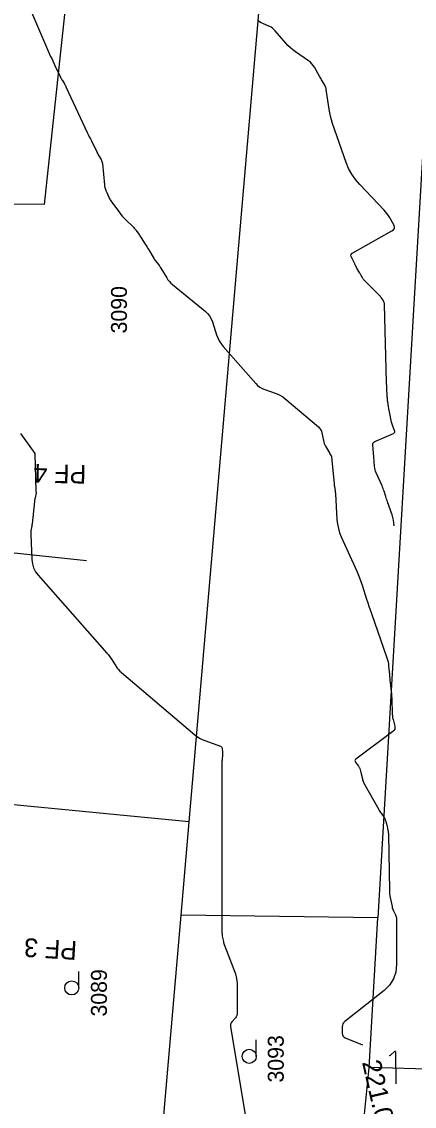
# Model space of a CAD drawing. Extents: x -534410 to -534262, y -1190162 to -1189584.
# Drawn here: x -534316.4 to -534295.5, y -1190081.7 to -1190023.8 of the extents above; entities that cross this region are included whole.
import ezdxf

# ---------------------------------------------------------------- set-up
doc = ezdxf.new("R2010")
doc.units = 0
for name, color, linetype in [('30', 7, 'Continuous'), ('31', 7, 'Continuous'), ('40', 7, 'Continuous'), ('_N_text', 7, 'Continuous'), ('Hranice parcel', 7, 'Continuous'), ('Parcelní čísla', 7, 'Continuous'), ('Vrstva 12', 7, 'Continuous'), ('Značky kultur', 7, 'Continuous')]:
    doc.layers.add(name, color=color, linetype=linetype)

msp = doc.modelspace()

# ---------------------------------------------------------------- linework, layer by layer
at = {"layer": '30'}
for points in [[(-534315.972, -1190023.162), (-534314.891, -1190025.641), (-534314.837, -1190025.763), (-534314.782, -1190025.884), (-534314.725, -1190026.005), (-534314.667, -1190026.125), (-534314.362, -1190026.751), (-534314.339, -1190026.797), (-534314.314, -1190026.843), (-534314.289, -1190026.889), (-534314.262, -1190026.934), (-534314.154, -1190027.112), (-534314.128, -1190027.157), (-534314.102, -1190027.203), (-534314.078, -1190027.249), (-534314.056, -1190027.296), (-534312.935, -1190029.698), (-534312.881, -1190029.813), (-534312.826, -1190029.928), (-534312.771, -1190030.043), (-534312.716, -1190030.157), (-534312.433, -1190030.74), (-534312.407, -1190030.792), (-534312.379, -1190030.843), (-534312.351, -1190030.894), (-534312.321, -1190030.944), (-534312.201, -1190031.143), (-534312.174, -1190031.193), (-534312.153, -1190031.246), (-534312.138, -1190031.301), (-534312.129, -1190031.358), (-534312.018, -1190032.506), (-534312.014, -1190032.541), (-534312.008, -1190032.575), (-534312, -1190032.609), (-534311.991, -1190032.643), (-534311.948, -1190032.777), (-534311.937, -1190032.811), (-534311.925, -1190032.844), (-534311.913, -1190032.876), (-534311.899, -1190032.909), (-534311.789, -1190033.155), (-534311.765, -1190033.206), (-534311.738, -1190033.256), (-534311.708, -1190033.303), (-534311.676, -1190033.35), (-534311.213, -1190033.978), (-534311.139, -1190034.073), (-534311.063, -1190034.165), (-534310.982, -1190034.254), (-534310.898, -1190034.34), (-534310.464, -1190034.764), (-534310.424, -1190034.805), (-534310.386, -1190034.848), (-534310.35, -1190034.893), (-534310.316, -1190034.939), (-534310.186, -1190035.127), (-534310.153, -1190035.175), (-534310.121, -1190035.222), (-534310.09, -1190035.27), (-534310.059, -1190035.318), (-534309.837, -1190035.667), (-534309.79, -1190035.741), (-534309.744, -1190035.816), (-534309.698, -1190035.891), (-534309.652, -1190035.966), (-534309.419, -1190036.354), (-534309.387, -1190036.405), (-534309.354, -1190036.456), (-534309.319, -1190036.506), (-534309.284, -1190036.554), (-534309.138, -1190036.748), (-534309.103, -1190036.797), (-534309.068, -1190036.846), (-534309.035, -1190036.897), (-534309.003, -1190036.948), (-534308.69, -1190037.461), (-534308.624, -1190037.561), (-534308.55, -1190037.653), (-534308.468, -1190037.739), (-534308.379, -1190037.819), (-534306.646, -1190039.237), (-534306.516, -1190039.359), (-534306.407, -1190039.495), (-534306.319, -1190039.646), (-534306.252, -1190039.811), (-534306.026, -1190040.5), (-534305.962, -1190040.668), (-534305.882, -1190040.827), (-534305.786, -1190040.977), (-534305.675, -1190041.117), (-534303.94, -1190043.102), (-534303.836, -1190043.206), (-534303.721, -1190043.295), (-534303.596, -1190043.367), (-534303.459, -1190043.423), (-534302.891, -1190043.613), (-534302.753, -1190043.667), (-534302.621, -1190043.733), (-534302.496, -1190043.812), (-534302.379, -1190043.902), (-534300.589, -1190045.418), (-534300.522, -1190045.485), (-534300.469, -1190045.559), (-534300.429, -1190045.642), (-534300.403, -1190045.733), (-534300.318, -1190046.149), (-534300.299, -1190046.224), (-534300.275, -1190046.297), (-534300.246, -1190046.368), (-534300.211, -1190046.437), (-534300.005, -1190046.806), (-534299.994, -1190046.825), (-534299.983, -1190046.844), (-534299.972, -1190046.863), (-534299.961, -1190046.882), (-534299.916, -1190046.957), (-534299.905, -1190046.976), (-534299.897, -1190046.996), (-534299.892, -1190047.016), (-534299.889, -1190047.038), (-534299.752, -1190048.433), (-534299.747, -1190048.48), (-534299.742, -1190048.527), (-534299.736, -1190048.574), (-534299.729, -1190048.621), (-534299.7, -1190048.808), (-534299.694, -1190048.855), (-534299.688, -1190048.902), (-534299.684, -1190048.949), (-534299.68, -1190048.996), (-534299.596, -1190050.359), (-534299.571, -1190050.599), (-534299.524, -1190050.834), (-534299.456, -1190051.063), (-534299.366, -1190051.288), (-534298.539, -1190053.114), (-534298.46, -1190053.296), (-534298.386, -1190053.48), (-534298.317, -1190053.667), (-534298.254, -1190053.856), (-534298.013, -1190054.615), (-534297.952, -1190054.804), (-534297.89, -1190054.993), (-534297.826, -1190055.182), (-534297.761, -1190055.37), (-534296.931, -1190057.749), (-534296.897, -1190057.854), (-534296.871, -1190057.961), (-534296.851, -1190058.07), (-534296.838, -1190058.18), (-534296.799, -1190058.623), (-534296.789, -1190058.734), (-534296.778, -1190058.844), (-534296.767, -1190058.955), (-534296.755, -1190059.065), (-534296.703, -1190059.545), (-534296.691, -1190059.662), (-534296.682, -1190059.779), (-534296.675, -1190059.896), (-534296.671, -1190060.013), (-534296.653, -1190060.658), (-534296.648, -1190060.751), (-534296.638, -1190060.843), (-534296.623, -1190060.935), (-534296.603, -1190061.025), (-534296.512, -1190061.387), (-534296.502, -1190061.473), (-534296.515, -1190061.551), (-534296.554, -1190061.619), (-534296.616, -1190061.679), (-534298.585, -1190063.141), (-534298.622, -1190063.177), (-534298.638, -1190063.216), (-534298.634, -1190063.258), (-534298.61, -1190063.303), (-534298.447, -1190063.525), (-534298.427, -1190063.555), (-534298.409, -1190063.586), (-534298.395, -1190063.618), (-534298.382, -1190063.652), (-534298.339, -1190063.789), (-534298.329, -1190063.823), (-534298.319, -1190063.858), (-534298.31, -1190063.892), (-534298.302, -1190063.927), (-534298.241, -1190064.205), (-534298.226, -1190064.262), (-534298.207, -1190064.318), (-534298.184, -1190064.372), (-534298.157, -1190064.424), (-534297.368, -1190065.842), (-534297.339, -1190065.892), (-534297.308, -1190065.941), (-534297.276, -1190065.99), (-534297.243, -1190066.037), (-534297.08, -1190066.259), (-534297.06, -1190066.288), (-534297.042, -1190066.319), (-534297.028, -1190066.351), (-534297.016, -1190066.385), (-534296.972, -1190066.522), (-534296.962, -1190066.557), (-534296.952, -1190066.591), (-534296.943, -1190066.626), (-534296.935, -1190066.661), (-534296.874, -1190066.938), (-534296.862, -1190066.996), (-534296.854, -1190067.055), (-534296.849, -1190067.114), (-534296.846, -1190067.173), (-534296.797, -1190070.14), (-534296.793, -1190070.241), (-534296.784, -1190070.341), (-534296.771, -1190070.441), (-534296.753, -1190070.541), (-534296.656, -1190071.021), (-534296.642, -1190071.078), (-534296.625, -1190071.134), (-534296.604, -1190071.189), (-534296.579, -1190071.242), (-534296.474, -1190071.453), (-534296.451, -1190071.507), (-534296.434, -1190071.562), (-534296.424, -1190071.618), (-534296.421, -1190071.676), (-534296.419, -1190074.111), (-534296.46, -1190074.516), (-534296.584, -1190074.881), (-534296.792, -1190075.206), (-534297.084, -1190075.491), (-534299.181, -1190077.157), (-534299.24, -1190077.215), (-534299.282, -1190077.28), (-534299.307, -1190077.354), (-534299.315, -1190077.435), (-534299.315, -1190077.778), (-534299.306, -1190077.857), (-534299.276, -1190077.923), (-534299.226, -1190077.976), (-534299.157, -1190078.015), (-534298.23, -1190078.394)], [(-534296.807, -1190078.957), (-534296.789, -1190078.957), (-534296.746, -1190078.941), (-534296.706, -1190078.911), (-534296.549, -1190078.763), (-534296.514, -1190078.738), (-534296.49, -1190078.735), (-534296.475, -1190078.754), (-534296.47, -1190078.797), (-534296.462, -1190080.472)]]:
    msp.add_lwpolyline(points, dxfattribs=at)
at = {"layer": '31'}
for points in [[(-534296.551, -1190050.691), (-534296.559, -1190050.543), (-534296.579, -1190050.398), (-534296.61, -1190050.255), (-534296.653, -1190050.114), (-534296.897, -1190049.416), (-534296.921, -1190049.345), (-534296.945, -1190049.273), (-534296.969, -1190049.202), (-534296.992, -1190049.13), (-534297.083, -1190048.843), (-534297.107, -1190048.772), (-534297.133, -1190048.701), (-534297.161, -1190048.632), (-534297.191, -1190048.563), (-534297.503, -1190047.873), (-534297.537, -1190047.788), (-534297.563, -1190047.701), (-534297.581, -1190047.612), (-534297.59, -1190047.521), (-534297.622, -1190047.006), (-534297.623, -1190046.989), (-534297.625, -1190046.971), (-534297.627, -1190046.953), (-534297.63, -1190046.935), (-534297.64, -1190046.865), (-534297.643, -1190046.847), (-534297.645, -1190046.829), (-534297.647, -1190046.811), (-534297.649, -1190046.794), (-534297.688, -1190046.395), (-534297.686, -1190046.328), (-534297.665, -1190046.272), (-534297.626, -1190046.226), (-534297.569, -1190046.192), (-534296.584, -1190045.769), (-534296.539, -1190045.741), (-534296.513, -1190045.706), (-534296.506, -1190045.662), (-534296.519, -1190045.61), (-534296.609, -1190045.386), (-534296.63, -1190045.33), (-534296.649, -1190045.273), (-534296.665, -1190045.215), (-534296.679, -1190045.157), (-534296.793, -1190044.611), (-534296.807, -1190044.546), (-534296.819, -1190044.48), (-534296.83, -1190044.415), (-534296.841, -1190044.349), (-534296.881, -1190044.086), (-534296.89, -1190044.02), (-534296.898, -1190043.954), (-534296.904, -1190043.888), (-534296.909, -1190043.822), (-534296.938, -1190043.309), (-534296.94, -1190043.286), (-534296.941, -1190043.263), (-534296.942, -1190043.24), (-534296.942, -1190043.217), (-534296.946, -1190043.103), (-534296.948, -1190043.034), (-534297.059, -1190038.883), (-534297.06, -1190038.862), (-534297.063, -1190038.841), (-534297.067, -1190038.821), (-534297.073, -1190038.8), (-534297.099, -1190038.719), (-534297.106, -1190038.699), (-534297.114, -1190038.68), (-534297.125, -1190038.662), (-534297.137, -1190038.644), (-534297.233, -1190038.512), (-534297.254, -1190038.485), (-534297.276, -1190038.459), (-534297.298, -1190038.433), (-534297.322, -1190038.408), (-534298.158, -1190037.573), (-534298.182, -1190037.547), (-534298.204, -1190037.519), (-534298.223, -1190037.49), (-534298.241, -1190037.459), (-534298.307, -1190037.333), (-534298.323, -1190037.302), (-534298.34, -1190037.27), (-534298.357, -1190037.239), (-534298.375, -1190037.208), (-534298.529, -1190036.94), (-534298.56, -1190036.885), (-534298.59, -1190036.83), (-534298.62, -1190036.774), (-534298.649, -1190036.717), (-534298.828, -1190036.361), (-534298.852, -1190036.287), (-534298.848, -1190036.222), (-534298.815, -1190036.166), (-534298.753, -1190036.119), (-534296.659, -1190034.96), (-534296.576, -1190034.896), (-534296.532, -1190034.821), (-534296.53, -1190034.735), (-534296.567, -1190034.637), (-534296.798, -1190034.223), (-534296.859, -1190034.121), (-534296.926, -1190034.024), (-534296.999, -1190033.932), (-534297.078, -1190033.844), (-534298.384, -1190032.485), (-534298.613, -1190032.221), (-534298.81, -1190031.936), (-534298.974, -1190031.632), (-534299.106, -1190031.307), (-534299.834, -1190029.216), (-534299.894, -1190029.029), (-534299.944, -1190028.84), (-534299.986, -1190028.649), (-534300.018, -1190028.455), (-534300.166, -1190027.413), (-534300.178, -1190027.351), (-534300.196, -1190027.29), (-534300.221, -1190027.232), (-534300.251, -1190027.175), (-534300.385, -1190026.955), (-534300.418, -1190026.899), (-534300.45, -1190026.844), (-534300.483, -1190026.788), (-534300.514, -1190026.732), (-534300.798, -1190026.222), (-534300.861, -1190026.123), (-534300.934, -1190026.033), (-534301.017, -1190025.953), (-534301.11, -1190025.881), (-534301.811, -1190025.405), (-534301.953, -1190025.301), (-534302.088, -1190025.188), (-534302.215, -1190025.066), (-534302.334, -1190024.935), (-534302.897, -1190024.275), (-534302.964, -1190024.205), (-534303.037, -1190024.143), (-534303.117, -1190024.09), (-534303.204, -1190024.046), (-534303.563, -1190023.887), (-534303.65, -1190023.843), (-534303.73, -1190023.791), (-534303.805, -1190023.73)], [(-534316.501, -1190045.769), (-534315.744, -1190046.837), (-534315.74, -1190046.842), (-534315.738, -1190046.85), (-534315.738, -1190046.851), (-534315.69, -1190048.821), (-534315.689, -1190048.833), (-534315.688, -1190048.844), (-534315.685, -1190048.855), (-534315.681, -1190048.866), (-534315.665, -1190048.91), (-534315.661, -1190048.92), (-534315.66, -1190048.931), (-534315.66, -1190048.943), (-534315.662, -1190048.954), (-534315.721, -1190049.21), (-534315.732, -1190049.257), (-534315.74, -1190049.304), (-534315.748, -1190049.351), (-534315.754, -1190049.398), (-534315.886, -1190050.598), (-534315.891, -1190050.645), (-534315.898, -1190050.691), (-534315.905, -1190050.738), (-534315.912, -1190050.784), (-534315.945, -1190050.97), (-534315.951, -1190051.016), (-534315.956, -1190051.063), (-534315.957, -1190051.109), (-534315.956, -1190051.156), (-534315.895, -1190052.496), (-534315.865, -1190052.728), (-534315.799, -1190052.944), (-534315.696, -1190053.146), (-534315.556, -1190053.333), (-534311.886, -1190057.487), (-534311.816, -1190057.57), (-534311.75, -1190057.655), (-534311.687, -1190057.742), (-534311.627, -1190057.832), (-534311.395, -1190058.198), (-534311.334, -1190058.286), (-534311.267, -1190058.37), (-534311.194, -1190058.448), (-534311.114, -1190058.521), (-534307.198, -1190061.847), (-534307.072, -1190061.945), (-534306.939, -1190062.03), (-534306.799, -1190062.102), (-534306.651, -1190062.161), (-534305.823, -1190062.452), (-534305.788, -1190062.469), (-534305.762, -1190062.494), (-534305.745, -1190062.526), (-534305.737, -1190062.565), (-534305.718, -1190062.813), (-534305.718, -1190062.826), (-534305.717, -1190062.841), (-534305.717, -1190062.851), (-534305.718, -1190062.87), (-534305.718, -1190062.876), (-534305.737, -1190063.195), (-534305.74, -1190063.249), (-534305.742, -1190063.303), (-534305.743, -1190063.358), (-534305.743, -1190063.412), (-534305.743, -1190072.366), (-534305.742, -1190072.423), (-534305.738, -1190072.48), (-534305.731, -1190072.537), (-534305.721, -1190072.593), (-534305.678, -1190072.818), (-534305.666, -1190072.874), (-534305.652, -1190072.93), (-534305.635, -1190072.984), (-534305.615, -1190073.038), (-534305.101, -1190074.378), (-534305.023, -1190074.613), (-534304.967, -1190074.853), (-534304.933, -1190075.097), (-534304.922, -1190075.345), (-534304.922, -1190076.699), (-534304.928, -1190076.77), (-534304.946, -1190076.835), (-534304.977, -1190076.896), (-534305.019, -1190076.953), (-534305.213, -1190077.169), (-534305.254, -1190077.226), (-534305.28, -1190077.287), (-534305.29, -1190077.352), (-534305.286, -1190077.421), (-534303.794, -1190086.394)]]:
    msp.add_lwpolyline(points, dxfattribs=at)
at = {"layer": 'Hranice parcel'}
for p, q in [((-534290.08, -1189946.94), (-534297.41, -1190071.61)), ((-534307.49, -1190066.49), (-534302.34, -1190006.82)), ((-534307.49, -1190066.49), (-534317.63, -1190065.52)), ((-534307.92, -1190071.47), (-534307.49, -1190066.49)), ((-534309.15, -1190085.72), (-534307.92, -1190071.47)), ((-534297.41, -1190071.61), (-534307.92, -1190071.47)), ((-534297.88, -1190079.61), (-534297.41, -1190071.61)), ((-534298.53, -1190086.06), (-534297.88, -1190079.61)), ((-534291.17, -1190079.8), (-534297.88, -1190079.61))]:
    msp.add_line(p, q, dxfattribs=at)
msp.add_lwpolyline([(-534313.21, -1190014.59), (-534315.24, -1190033.54), (-534318.8, -1190033.53)], dxfattribs=at)
at = {"layer": 'Vrstva 12'}
msp.add_lwpolyline([(-534336.137, -1190050.088), (-534312.976, -1190052.547)], dxfattribs=at)
at = {"layer": 'Značky kultur'}
for p, q in [((-534313.392, -1190075.358), (-534313.392, -1190074.483)), ((-534303.91, -1190079.012), (-534303.91, -1190078.137))]:
    msp.add_line(p, q, dxfattribs=at)
for centre in [(-534313.767, -1190075.358), (-534304.285, -1190079.011)]:
    msp.add_circle(centre, 0.375, dxfattribs=at)

# ---------------------------------------------------------------- texts
at = {"layer": '40'}
msp.add_text('221.00', height=1, rotation=282.8374, dxfattribs=at).set_placement((-534298.262, -1190079.322))
at = {"layer": '_N_text'}
for s, rotation, p in [('PF 4', 178.88363, (-534312.977, -1190047.446)), ('PF 3', 176.4071, (-534313.455, -1190072.872))]:
    msp.add_text(s, height=1, rotation=rotation, dxfattribs=at).set_placement(p)
at = {"layer": 'Parcelní čísla'}
for s, p in [('3090', (-534310.816, -1190040.429)), ('3089', (-534311.887, -1190076.887)), ('3093', (-534302.441, -1190080.41))]:
    msp.add_text(s, height=0.85, rotation=90, dxfattribs=at).set_placement(p)

doc.saveas('drawing.dxf')
